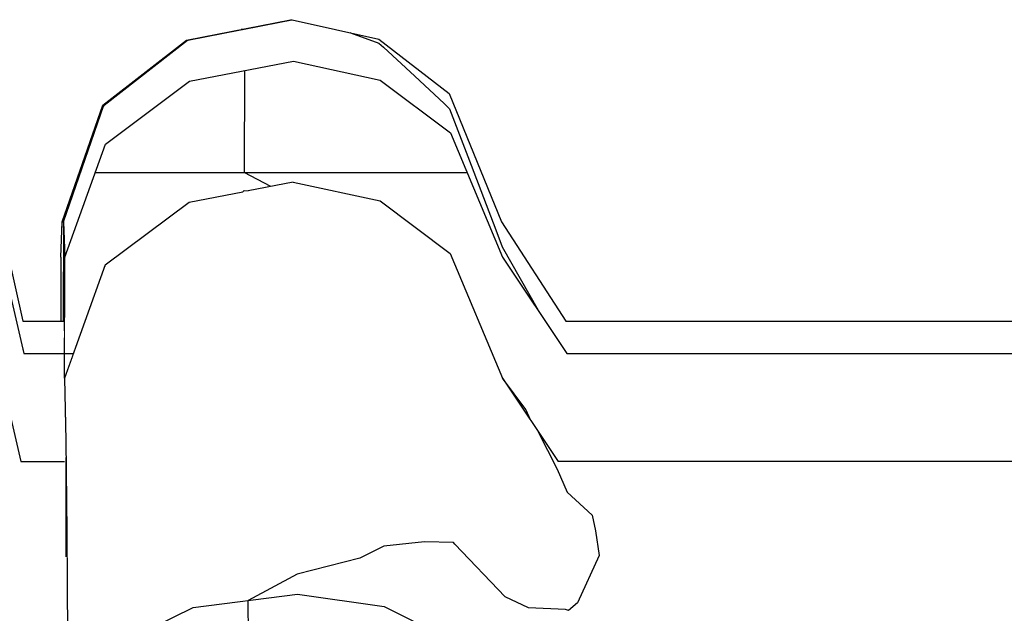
# Model space of a CAD drawing. Header units: millimetres. Extents: x -36478 to 31050, y -14815 to 11827.
# Tile 353 of 656: x -12559 to -12448, y 10863 to 10930. Entities that reach past the tile are written whole.
import ezdxf

# ---------------------------------------------------------------- set-up
doc = ezdxf.new("R2010")
doc.units = ezdxf.units.MM
doc.header["$MEASUREMENT"] = 0
doc.linetypes.add('Wipeout_Contour', pattern=[1000, 0, -1000])
doc.layers.add('Nové_Konstrukce - krov', color=7, linetype='Continuous')
doc.layers.add('Nové_Výplně - Povrchové', color=7, linetype='Continuous')

msp = doc.modelspace()

# ---------------------------------------------------------------- wipeouts: each hides what was drawn before it
at = {"color": 254, "linetype": 'Wipeout_Contour', "lineweight": 0, "ltscale": 66516.948402}
msp.add_wipeout([(-12528.25, 10929.58), (-12539.9, 10927.28), (-12539.73, 10927.28), (-12528.07, 10929.58)], dxfattribs=at).dxf.layer = 'Nové_Výplně - Povrchové'
at = {"color": 254, "linetype": 'Wipeout_Contour', "lineweight": 0, "ltscale": 49850.706314}
msp.add_wipeout([(-12533.42, 10910.47), (-12533.58, 10910.32), (-12533, 10910.43)], dxfattribs=at).dxf.layer = 'Nové_Výplně - Povrchové'
at = {"color": 254, "linetype": 'Wipeout_Contour', "lineweight": 0, "ltscale": 66503.158252}
msp.add_wipeout([(-12553.96, 10902.98), (-12553.95, 10895.83), (-12553.81, 10895.83), (-12553.81, 10906.95)], dxfattribs=at).dxf.layer = 'Nové_Výplně - Povrchové'
at = {"color": 254, "linetype": 'Wipeout_Contour', "lineweight": 0, "ltscale": 65900.846034}
msp.add_wipeout([(-12226.3, 10895.83), (-12491.87, 10895.83), (-12491.74, 10892.19), (-12226.17, 10892.19)], dxfattribs=at).dxf.layer = 'Nové_Výplně - Povrchové'
at = {"color": 254, "linetype": 'Wipeout_Contour', "lineweight": 0, "ltscale": 49836.675391}
msp.add_wipeout([(-12553.56, 10880.1), (-12553.62, 10880.1), (-12553.56, 10878.67)], dxfattribs=at).dxf.layer = 'Nové_Výplně - Povrchové'

# ---------------------------------------------------------------- next in the draw order: wipeouts: each hides what was drawn before it
at = {"color": 254, "linetype": 'Wipeout_Contour', "lineweight": 0, "ltscale": 66536.122489}
msp.add_wipeout([(-12539.9, 10927.28), (-12549.28, 10920.03), (-12549.12, 10920.03), (-12539.73, 10927.28)], dxfattribs=at).dxf.layer = 'Nové_Výplně - Povrchové'
at = {"color": 254, "linetype": 'Wipeout_Contour', "lineweight": 0, "ltscale": 66307.620549}
msp.add_wipeout([(-12491.87, 10895.83), (-12497.41, 10895.83), (-12497.28, 10892.19), (-12491.74, 10892.19)], dxfattribs=at).dxf.layer = 'Nové_Výplně - Povrchové'

# ---------------------------------------------------------------- next in the draw order: wipeouts: each hides what was drawn before it
at = {"color": 254, "linetype": 'Wipeout_Contour', "lineweight": 0, "ltscale": 66530.438405}
msp.add_wipeout([(-12549.28, 10920.03), (-12553.81, 10906.95), (-12553.67, 10906.95), (-12549.12, 10920.03)], dxfattribs=at).dxf.layer = 'Nové_Výplně - Povrchové'
at = {"color": 254, "linetype": 'Wipeout_Contour', "lineweight": 0, "ltscale": 66341.219574}
msp.add_wipeout([(-12497.41, 10895.83), (-12504.62, 10906.95), (-12504.48, 10902.98), (-12497.28, 10892.19)], dxfattribs=at).dxf.layer = 'Nové_Výplně - Povrchové'

# ---------------------------------------------------------------- next in the draw order: wipeouts: each hides what was drawn before it
at = {"color": 254, "linetype": 'Wipeout_Contour', "lineweight": 0, "ltscale": 66393.906468}
msp.add_wipeout([(-12504.62, 10906.95), (-12510.48, 10921.32), (-12510.32, 10916.91), (-12504.48, 10902.98)], dxfattribs=at).dxf.layer = 'Nové_Výplně - Povrchové'
at = {"color": 254, "linetype": 'Wipeout_Contour', "lineweight": 0, "ltscale": 66505.539063}
msp.add_wipeout([(-12553.67, 10906.95), (-12553.81, 10906.95), (-12553.81, 10895.83), (-12553.67, 10895.83)], dxfattribs=at).dxf.layer = 'Nové_Výplně - Povrchové'

# ---------------------------------------------------------------- next in the draw order: wipeouts: each hides what was drawn before it
at = {"color": 254, "linetype": 'Wipeout_Contour', "lineweight": 0, "ltscale": 66441.077754}
msp.add_wipeout([(-12510.48, 10921.32), (-12518.35, 10927.41), (-12518.18, 10922.82), (-12510.32, 10916.91)], dxfattribs=at).dxf.layer = 'Nové_Výplně - Povrchové'

# ---------------------------------------------------------------- next in the draw order: wipeouts: each hides what was drawn before it
at = {"color": 254, "linetype": 'Wipeout_Contour', "lineweight": 0, "ltscale": 66478.294738}
msp.add_wipeout([(-12518.35, 10927.41), (-12528.07, 10929.58), (-12527.9, 10924.93), (-12518.18, 10922.82)], dxfattribs=at).dxf.layer = 'Nové_Výplně - Povrchové'

# ---------------------------------------------------------------- next in the draw order: linework, layer by layer
at = {"layer": 'Nové_Konstrukce - krov', "color": 1, "linetype": 'Continuous', "lineweight": 25}
for p, q in [((-12521.59, 10928.14), (-12521.51, 10928.11)), ((-12521.51, 10928.11), (-12518.33, 10926.97)), ((-12518.33, 10926.97), (-12517.81, 10926.5))]:
    msp.add_line(p, q, dxfattribs=at)

# ---------------------------------------------------------------- next in the draw order: wipeouts: each hides what was drawn before it
at = {"color": 254, "linetype": 'Wipeout_Contour', "lineweight": 0, "ltscale": 66510.354249}
msp.add_wipeout([(-12528.07, 10929.58), (-12539.73, 10927.28), (-12539.56, 10922.69), (-12527.9, 10924.93)], dxfattribs=at).dxf.layer = 'Nové_Výplně - Povrchové'

# ---------------------------------------------------------------- next in the draw order: linework, layer by layer
at = {"layer": 'Nové_Konstrukce - krov', "color": 1, "linetype": 'Continuous', "lineweight": 25}
for p, q in [((-12533.62, 10928.5), (-12529.43, 10929.32)), ((-12529.43, 10929.32), (-12528.1, 10929.58)), ((-12528.25, 10929.58), (-12528.07, 10929.58)), ((-12528.07, 10929.58), (-12518.35, 10927.41)), ((-12533.62, 10928.5), (-12533.75, 10928.5))]:
    msp.add_line(p, q, dxfattribs=at)

# ---------------------------------------------------------------- next in the draw order: wipeouts: each hides what was drawn before it
at = {"color": 254, "linetype": 'Wipeout_Contour', "lineweight": 0, "ltscale": 66529.733229}
msp.add_wipeout([(-12539.73, 10927.28), (-12549.12, 10920.03), (-12548.96, 10915.66), (-12539.56, 10922.69)], dxfattribs=at).dxf.layer = 'Nové_Výplně - Povrchové'

# ---------------------------------------------------------------- next in the draw order: linework, layer by layer
at = {"layer": 'Nové_Konstrukce - krov', "color": 1, "linetype": 'Continuous', "lineweight": 25}
for p, q in [((-12539.9, 10927.28), (-12528.25, 10929.58)), ((-12539.77, 10927.28), (-12528.12, 10929.58))]:
    msp.add_line(p, q, dxfattribs=at)

# ---------------------------------------------------------------- next in the draw order: wipeouts: each hides what was drawn before it
at = {"color": 254, "linetype": 'Wipeout_Contour', "lineweight": 0, "ltscale": 66524.490412}
msp.add_wipeout([(-12549.12, 10920.03), (-12553.67, 10906.95), (-12553.52, 10902.98), (-12548.96, 10915.66)], dxfattribs=at).dxf.layer = 'Nové_Výplně - Povrchové'

# ---------------------------------------------------------------- next in the draw order: wipeouts: each hides what was drawn before it
at = {"color": 254, "linetype": 'Wipeout_Contour', "lineweight": 0, "ltscale": 66500.056247}
msp.add_wipeout([(-12553.67, 10906.95), (-12553.67, 10895.83), (-12553.54, 10892.19), (-12553.52, 10902.98)], dxfattribs=at).dxf.layer = 'Nové_Výplně - Povrchové'

# ---------------------------------------------------------------- next in the draw order: wipeouts: each hides what was drawn before it
at = {"color": 254, "linetype": 'Wipeout_Contour', "lineweight": 0, "ltscale": 544888.071768}
msp.add_wipeout([(-12553.54, 10892.19), (-12552.56, 10892.19), (-12548.99, 10902.14), (-12539.59, 10909.17), (-12533.58, 10910.32), (-12533.42, 10910.47), (-12533, 10910.43), (-12527.93, 10911.4), (-12518.2, 10909.3), (-12510.35, 10903.39), (-12504.5, 10889.46), (-12498.25, 10880.1), (-12220.69, 10880.1), (-12218.75, 10890.33), (-12212.02, 10891.86), (-12205.79, 10890.17), (-12203.47, 10880.1), (-12198.57, 10880.1), (-12198.55, 10889.46), (-12197.57, 10892.19), (-12203.12, 10892.19), (-12205.76, 10903.69), (-12212, 10905.38), (-12218.73, 10903.86), (-12220.94, 10892.19), (-12497.28, 10892.19), (-12504.48, 10902.98), (-12510.32, 10916.91), (-12518.18, 10922.82), (-12527.9, 10924.93), (-12539.56, 10922.69), (-12548.96, 10915.66), (-12553.52, 10902.98)], dxfattribs=at).dxf.layer = 'Nové_Výplně - Povrchové'

# ---------------------------------------------------------------- next in the draw order: linework, layer by layer
at = {"layer": 'Nové_Konstrukce - krov', "color": 1, "linetype": 'Continuous', "lineweight": 25}
for p, q in [((-12549.28, 10920.03), (-12539.9, 10927.28)), ((-12549.16, 10920.03), (-12539.77, 10927.28)), ((-12518.35, 10927.41), (-12510.48, 10921.32)), ((-12517.81, 10926.5), (-12514.31, 10923.27)), ((-12539.56, 10922.69), (-12527.9, 10924.93)), ((-12527.9, 10924.93), (-12518.18, 10922.82)), ((-12533.41, 10923.87), (-12533.43, 10912.46)), ((-12548.96, 10915.66), (-12539.56, 10922.69)), ((-12518.18, 10922.82), (-12510.32, 10916.91)), ((-12514.31, 10923.27), (-12511.04, 10920.19)), ((-12511.04, 10920.19), (-12510.42, 10919.59)), ((-12510.42, 10919.59), (-12508, 10913.31)), ((-12550.11, 10912.46), (-12508.46, 10912.46)), ((-12508, 10913.31), (-12505.23, 10906.05)), ((-12505.23, 10906.05), (-12504.52, 10904.16)), ((-12497.41, 10895.83), (-12491.87, 10895.83)), ((-12491.87, 10895.83), (-12226.3, 10895.83)), ((-12497.28, 10892.19), (-12491.74, 10892.19)), ((-12491.74, 10892.19), (-12226.17, 10892.19))]:
    msp.add_line(p, q, dxfattribs=at)

# ---------------------------------------------------------------- next in the draw order: wipeouts: each hides what was drawn before it
at = {"color": 254, "linetype": 'Wipeout_Contour', "lineweight": 0, "ltscale": 99691.760898}
msp.add_wipeout([(-12539.59, 10909.17), (-12539.44, 10900.97), (-12527.78, 10903.06), (-12527.93, 10911.4), (-12533, 10910.43), (-12533.58, 10910.32)], dxfattribs=at).dxf.layer = 'Nové_Výplně - Povrchové'
at = {"color": 254, "linetype": 'Wipeout_Contour', "lineweight": 0, "ltscale": 66450.563522}
msp.add_wipeout([(-12553.54, 10889.42), (-12553.56, 10878.67), (-12553.45, 10872.35), (-12553.42, 10882.47)], dxfattribs=at).dxf.layer = 'Nové_Výplně - Povrchové'
at = {"color": 254, "linetype": 'Wipeout_Contour', "lineweight": 0, "ltscale": 49709.954044}
msp.add_wipeout([(-12497.35, 10880.1), (-12498.25, 10880.1), (-12497.3, 10878.67)], dxfattribs=at).dxf.layer = 'Nové_Výplně - Povrchové'

# ---------------------------------------------------------------- next in the draw order: linework, layer by layer
at = {"layer": 'Nové_Konstrukce - krov', "color": 1, "linetype": 'Continuous', "lineweight": 25}
for p, q in [((-12530.44, 10910.92), (-12533.43, 10912.46)), ((-12533.42, 10910.47), (-12533.58, 10910.32)), ((-12533.42, 10910.47), (-12533, 10910.43))]:
    msp.add_line(p, q, dxfattribs=at)

# ---------------------------------------------------------------- next in the draw order: wipeouts: each hides what was drawn before it
at = {"color": 254, "linetype": 'Wipeout_Contour', "lineweight": 0, "ltscale": 66473.511167}
msp.add_wipeout([(-12553.55, 10889.46), (-12553.42, 10882.47), (-12548.85, 10894.37), (-12548.99, 10902.14)], dxfattribs=at).dxf.layer = 'Nové_Výplně - Povrchové'
at = {"color": 254, "linetype": 'Wipeout_Contour', "lineweight": 0, "ltscale": 82862.408847}
msp.add_wipeout([(-12504.5, 10889.46), (-12504.38, 10882.47), (-12497.19, 10872.35), (-12497.3, 10878.67), (-12498.25, 10880.1)], dxfattribs=at).dxf.layer = 'Nové_Výplně - Povrchové'

# ---------------------------------------------------------------- next in the draw order: linework, layer by layer
at = {"layer": 'Nové_Konstrukce - krov', "color": 1, "linetype": 'Continuous', "lineweight": 25}
msp.add_line((-12501.32, 10884.69), (-12501.87, 10885.94), dxfattribs=at)

# ---------------------------------------------------------------- next in the draw order: wipeouts: each hides what was drawn before it
at = {"color": 254, "linetype": 'Wipeout_Contour', "lineweight": 0, "ltscale": 66477.479222}
msp.add_wipeout([(-12539.59, 10909.17), (-12548.99, 10902.14), (-12548.85, 10894.37), (-12539.44, 10900.97)], dxfattribs=at).dxf.layer = 'Nové_Výplně - Povrchové'
at = {"color": 254, "linetype": 'Wipeout_Contour', "lineweight": 0, "ltscale": 66342.74626}
msp.add_wipeout([(-12504.5, 10889.46), (-12510.35, 10903.39), (-12510.21, 10895.54), (-12504.38, 10882.47)], dxfattribs=at).dxf.layer = 'Nové_Výplně - Povrchové'
at = {"color": 254, "linetype": 'Wipeout_Contour', "lineweight": 0, "ltscale": 66428.791448}
msp.add_wipeout([(-12553.42, 10882.47), (-12553.45, 10872.35), (-12553.35, 10863.11), (-12553.31, 10872.26)], dxfattribs=at).dxf.layer = 'Nové_Výplně - Povrchové'
at = {"color": 254, "linetype": 'Wipeout_Contour', "lineweight": 0, "ltscale": 66269.139736}
msp.add_wipeout([(-12497.35, 10880.1), (-12497.3, 10878.67), (-12491.76, 10878.67), (-12491.81, 10880.1)], dxfattribs=at).dxf.layer = 'Nové_Výplně - Povrchové'

# ---------------------------------------------------------------- next in the draw order: linework, layer by layer
at = {"layer": 'Nové_Konstrukce - krov', "color": 1, "linetype": 'Continuous', "lineweight": 25}
for p, q in [((-12539.59, 10909.17), (-12533.58, 10910.32)), ((-12504.52, 10904.16), (-12500.51, 10897.04))]:
    msp.add_line(p, q, dxfattribs=at)

# ---------------------------------------------------------------- next in the draw order: wipeouts: each hides what was drawn before it
at = {"color": 254, "linetype": 'Wipeout_Contour', "lineweight": 0, "ltscale": 66388.666229}
msp.add_wipeout([(-12510.35, 10903.39), (-12518.2, 10909.3), (-12518.06, 10901.09), (-12510.21, 10895.54)], dxfattribs=at).dxf.layer = 'Nové_Výplně - Povrchové'
at = {"color": 254, "linetype": 'Wipeout_Contour', "lineweight": 0, "ltscale": 66449.325894}
msp.add_wipeout([(-12548.85, 10894.37), (-12553.42, 10882.47), (-12553.31, 10872.26), (-12548.72, 10883.01)], dxfattribs=at).dxf.layer = 'Nové_Výplně - Povrchové'
at = {"color": 254, "linetype": 'Wipeout_Contour', "lineweight": 0, "ltscale": 66258.718329}
msp.add_wipeout([(-12491.76, 10878.67), (-12497.3, 10878.67), (-12497.19, 10872.35), (-12491.65, 10872.35)], dxfattribs=at).dxf.layer = 'Nové_Výplně - Povrchové'

# ---------------------------------------------------------------- next in the draw order: linework, layer by layer
at = {"layer": 'Nové_Konstrukce - krov', "color": 1, "linetype": 'Continuous', "lineweight": 25}
for p, q in [((-12510.48, 10921.32), (-12504.62, 10906.95)), ((-12510.32, 10916.91), (-12504.48, 10902.98))]:
    msp.add_line(p, q, dxfattribs=at)

# ---------------------------------------------------------------- next in the draw order: wipeouts: each hides what was drawn before it
at = {"color": 254, "linetype": 'Wipeout_Contour', "lineweight": 0, "ltscale": 66425.39344}
msp.add_wipeout([(-12518.2, 10909.3), (-12527.93, 10911.4), (-12527.78, 10903.06), (-12518.06, 10901.09)], dxfattribs=at).dxf.layer = 'Nové_Výplně - Povrchové'
at = {"color": 254, "linetype": 'Wipeout_Contour', "lineweight": 0, "ltscale": 66492.691493}
msp.add_wipeout([(-12558.24, 10895.83), (-12558.11, 10892.19), (-12553.54, 10892.19), (-12553.67, 10895.83)], dxfattribs=at).dxf.layer = 'Nové_Výplně - Povrchové'
at = {"color": 254, "linetype": 'Wipeout_Contour', "lineweight": 0, "ltscale": 66269.782298}
msp.add_wipeout([(-12497.19, 10872.35), (-12504.38, 10882.47), (-12504.26, 10872.26), (-12497.08, 10863.11)], dxfattribs=at).dxf.layer = 'Nové_Výplně - Povrchové'
at = {"color": 254, "linetype": 'Wipeout_Contour', "lineweight": 0, "ltscale": 65862.126701}
msp.add_wipeout([(-12226.25, 10880.1), (-12491.81, 10880.1), (-12491.76, 10878.67), (-12226.19, 10878.67)], dxfattribs=at).dxf.layer = 'Nové_Výplně - Povrchové'
at = {"color": 254, "linetype": 'Wipeout_Contour', "lineweight": 0, "ltscale": 66399.38766}
msp.add_wipeout([(-12553.21, 10859.13), (-12553.31, 10872.26), (-12553.35, 10863.11), (-12553.26, 10851.24)], dxfattribs=at).dxf.layer = 'Nové_Výplně - Povrchové'

# ---------------------------------------------------------------- next in the draw order: linework, layer by layer
at = {"layer": 'Nové_Konstrukce - krov', "color": 1, "linetype": 'Continuous', "lineweight": 25}
for p, q in [((-12527.93, 10911.4), (-12533, 10910.43)), ((-12527.93, 10911.4), (-12518.2, 10909.3)), ((-12500.53, 10883.51), (-12498.37, 10879.27)), ((-12498.37, 10879.27), (-12497.26, 10876.66)), ((-12220.69, 10880.1), (-12498.25, 10880.1)), ((-12497.26, 10876.66), (-12494.44, 10874.12))]:
    msp.add_line(p, q, dxfattribs=at)

# ---------------------------------------------------------------- next in the draw order: wipeouts: each hides what was drawn before it
at = {"color": 254, "linetype": 'Wipeout_Contour', "lineweight": 0, "ltscale": 66518.903758}
msp.add_wipeout([(-12558.24, 10895.83), (-12560.9, 10907.69), (-12560.76, 10903.69), (-12558.11, 10892.19)], dxfattribs=at).dxf.layer = 'Nové_Výplně - Povrchové'
at = {"color": 254, "linetype": 'Wipeout_Contour', "lineweight": 0, "ltscale": 66430.337628}
msp.add_wipeout([(-12527.65, 10890.87), (-12527.78, 10903.06), (-12539.44, 10900.97), (-12539.31, 10888.98)], dxfattribs=at).dxf.layer = 'Nové_Výplně - Povrchové'
at = {"color": 254, "linetype": 'Wipeout_Contour', "lineweight": 0, "ltscale": 66318.386197}
msp.add_wipeout([(-12504.38, 10882.47), (-12510.21, 10895.54), (-12510.08, 10884.07), (-12504.26, 10872.26)], dxfattribs=at).dxf.layer = 'Nové_Výplně - Povrchové'
at = {"color": 254, "linetype": 'Wipeout_Contour', "lineweight": 0, "ltscale": 65851.643202}
msp.add_wipeout([(-12226.19, 10878.67), (-12491.76, 10878.67), (-12491.65, 10872.35), (-12226.08, 10872.35)], dxfattribs=at).dxf.layer = 'Nové_Výplně - Povrchové'

# ---------------------------------------------------------------- next in the draw order: linework, layer by layer
at = {"layer": 'Nové_Konstrukce - krov', "color": 1, "linetype": 'Continuous', "lineweight": 25}
for p, q in [((-12548.99, 10902.14), (-12539.59, 10909.17)), ((-12504.62, 10906.95), (-12497.41, 10895.83)), ((-12504.48, 10902.98), (-12497.28, 10892.19)), ((-12501.87, 10885.94), (-12504.5, 10889.46))]:
    msp.add_line(p, q, dxfattribs=at)

# ---------------------------------------------------------------- next in the draw order: wipeouts: each hides what was drawn before it
at = {"color": 254, "linetype": 'Wipeout_Contour', "lineweight": 0, "ltscale": 66451.283571}
msp.add_wipeout([(-12548.85, 10894.37), (-12548.72, 10883.01), (-12539.31, 10888.98), (-12539.44, 10900.97)], dxfattribs=at).dxf.layer = 'Nové_Výplně - Povrchové'
at = {"color": 254, "linetype": 'Wipeout_Contour', "lineweight": 0, "ltscale": 66362.296449}
msp.add_wipeout([(-12518.06, 10901.09), (-12517.92, 10889.09), (-12510.08, 10884.07), (-12510.21, 10895.54)], dxfattribs=at).dxf.layer = 'Nové_Výplně - Povrchové'
at = {"color": 254, "linetype": 'Wipeout_Contour', "lineweight": 0, "ltscale": 66237.970442}
msp.add_wipeout([(-12491.65, 10872.35), (-12497.19, 10872.35), (-12497.08, 10863.11), (-12491.54, 10863.11)], dxfattribs=at).dxf.layer = 'Nové_Výplně - Povrchové'

# ---------------------------------------------------------------- next in the draw order: linework, layer by layer
at = {"layer": 'Nové_Konstrukce - krov', "color": 1, "linetype": 'Continuous', "lineweight": 25}
for p, q in [((-12494.44, 10874.12), (-12494.07, 10872.35)), ((-12494.07, 10872.35), (-12493.68, 10869.57)), ((-12493.68, 10869.57), (-12496.11, 10864.29))]:
    msp.add_line(p, q, dxfattribs=at)

# ---------------------------------------------------------------- next in the draw order: wipeouts: each hides what was drawn before it
at = {"color": 254, "linetype": 'Wipeout_Contour', "lineweight": 0, "ltscale": 66398.218976}
msp.add_wipeout([(-12517.92, 10889.09), (-12518.06, 10901.09), (-12527.78, 10903.06), (-12527.65, 10890.87)], dxfattribs=at).dxf.layer = 'Nové_Výplně - Povrchové'
at = {"color": 254, "linetype": 'Wipeout_Contour', "lineweight": 0, "ltscale": 66416.69508}
msp.add_wipeout([(-12548.72, 10883.01), (-12553.31, 10872.26), (-12553.21, 10859.13), (-12548.61, 10868.42)], dxfattribs=at).dxf.layer = 'Nové_Výplně - Povrchové'
at = {"color": 254, "linetype": 'Wipeout_Contour', "lineweight": 0, "ltscale": 66240.303662}
msp.add_wipeout([(-12496.99, 10851.24), (-12497.08, 10863.11), (-12504.26, 10872.26), (-12504.16, 10859.13)], dxfattribs=at).dxf.layer = 'Nové_Výplně - Povrchové'
at = {"color": 254, "linetype": 'Wipeout_Contour', "lineweight": 0, "ltscale": 65830.769799}
msp.add_wipeout([(-12226.08, 10872.35), (-12491.65, 10872.35), (-12491.54, 10863.11), (-12225.98, 10863.11)], dxfattribs=at).dxf.layer = 'Nové_Výplně - Povrchové'

# ---------------------------------------------------------------- next in the draw order: linework, layer by layer
at = {"layer": 'Nové_Konstrukce - krov', "color": 1, "linetype": 'Continuous', "lineweight": 25}
msp.add_line((-12518.2, 10909.3), (-12510.35, 10903.39), dxfattribs=at)

# ---------------------------------------------------------------- next in the draw order: wipeouts: each hides what was drawn before it
at = {"color": 254, "linetype": 'Wipeout_Contour', "lineweight": 0, "ltscale": 553468.868916}
msp.add_wipeout([(-12908.51, 10902.98), (-12908.54, 10889.46), (-12903.98, 10902.14), (-12894.58, 10909.17), (-12888.57, 10910.32), (-12888.41, 10910.47), (-12887.99, 10910.43), (-12882.92, 10911.4), (-12873.2, 10909.3), (-12865.34, 10903.39), (-12859.49, 10889.46), (-12853.25, 10880.1), (-12575.68, 10880.1), (-12573.74, 10890.33), (-12567.01, 10891.86), (-12560.78, 10890.17), (-12558.46, 10880.1), (-12553.56, 10880.1), (-12553.54, 10889.42), (-12553.55, 10889.46), (-12552.56, 10892.19), (-12558.11, 10892.19), (-12560.76, 10903.69), (-12566.99, 10905.38), (-12573.72, 10903.86), (-12575.93, 10892.19), (-12852.27, 10892.19), (-12859.47, 10902.98), (-12865.31, 10916.91), (-12873.17, 10922.82), (-12882.9, 10924.93), (-12894.55, 10922.69), (-12903.96, 10915.66)], dxfattribs=at).dxf.layer = 'Nové_Výplně - Povrchové'
at = {"color": 254, "linetype": 'Wipeout_Contour', "lineweight": 0, "ltscale": 66393.706247}
msp.add_wipeout([(-12527.65, 10890.87), (-12539.31, 10888.98), (-12539.19, 10873.56), (-12527.53, 10875.2)], dxfattribs=at).dxf.layer = 'Nové_Výplně - Povrchové'
at = {"color": 254, "linetype": 'Wipeout_Contour', "lineweight": 0, "ltscale": 66285.51917}
msp.add_wipeout([(-12504.26, 10872.26), (-12510.08, 10884.07), (-12509.97, 10869.33), (-12504.16, 10859.13)], dxfattribs=at).dxf.layer = 'Nové_Výplně - Povrchové'
at = {"color": 254, "linetype": 'Wipeout_Contour', "lineweight": 0, "ltscale": 66209.971149}
msp.add_wipeout([(-12491.45, 10851.24), (-12491.54, 10863.11), (-12497.08, 10863.11), (-12496.99, 10851.24)], dxfattribs=at).dxf.layer = 'Nové_Výplně - Povrchové'

# ---------------------------------------------------------------- next in the draw order: linework, layer by layer
at = {"layer": 'Nové_Konstrukce - krov', "color": 1, "linetype": 'Continuous', "lineweight": 25}
for p, q in [((-12553.81, 10906.95), (-12549.28, 10920.03)), ((-12553.71, 10906.95), (-12549.16, 10920.03)), ((-12553.52, 10902.98), (-12548.96, 10915.66)), ((-12560.9, 10907.69), (-12558.24, 10895.83)), ((-12553.96, 10902.98), (-12553.81, 10906.95)), ((-12553.81, 10906.95), (-12553.67, 10906.95)), ((-12553.68, 10906.95), (-12553.69, 10895.83)), ((-12553.67, 10906.95), (-12553.52, 10902.98)), ((-12560.76, 10903.69), (-12558.11, 10892.19)), ((-12553.96, 10902.98), (-12553.95, 10895.83)), ((-12553.55, 10889.46), (-12553.52, 10902.98)), ((-12558.24, 10895.83), (-12553.67, 10895.83)), ((-12558.11, 10892.19), (-12552.56, 10892.19)), ((-12553.55, 10889.46), (-12553.42, 10882.47)), ((-12504.5, 10889.46), (-12498.25, 10880.1)), ((-12497.42, 10863.54), (-12501.6, 10863.74)), ((-12496.11, 10864.29), (-12497.09, 10863.41)), ((-12497.09, 10863.41), (-12497.42, 10863.54))]:
    msp.add_line(p, q, dxfattribs=at)

# ---------------------------------------------------------------- next in the draw order: wipeouts: each hides what was drawn before it
at = {"color": 254, "linetype": 'Wipeout_Contour', "lineweight": 0, "ltscale": 66326.716733}
msp.add_wipeout([(-12510.08, 10884.07), (-12517.92, 10889.09), (-12517.81, 10873.66), (-12509.97, 10869.33)], dxfattribs=at).dxf.layer = 'Nové_Výplně - Povrchové'
at = {"color": 254, "linetype": 'Wipeout_Contour', "lineweight": 0, "ltscale": 66415.939605}
msp.add_wipeout([(-12539.31, 10888.98), (-12548.72, 10883.01), (-12548.61, 10868.42), (-12539.19, 10873.56)], dxfattribs=at).dxf.layer = 'Nové_Výplně - Povrchové'
at = {"color": 254, "linetype": 'Wipeout_Contour', "lineweight": 0, "ltscale": 49847.200443}
msp.add_wipeout([(-12558.19, 10880.1), (-12558.46, 10880.1), (-12558.13, 10878.67)], dxfattribs=at).dxf.layer = 'Nové_Výplně - Povrchové'
at = {"color": 254, "linetype": 'Wipeout_Contour', "lineweight": 0, "ltscale": 65802.599411}
msp.add_wipeout([(-12225.89, 10851.24), (-12225.98, 10863.11), (-12491.54, 10863.11), (-12491.45, 10851.24)], dxfattribs=at).dxf.layer = 'Nové_Výplně - Povrchové'

# ---------------------------------------------------------------- next in the draw order: linework, layer by layer
at = {"layer": 'Nové_Konstrukce - krov', "color": 1, "linetype": 'Continuous', "lineweight": 25}
for p, q in [((-12510.35, 10903.39), (-12504.5, 10889.46)), ((-12548.99, 10902.14), (-12553.55, 10889.46))]:
    msp.add_line(p, q, dxfattribs=at)

# ---------------------------------------------------------------- next in the draw order: wipeouts: each hides what was drawn before it
at = {"color": 254, "linetype": 'Wipeout_Contour', "lineweight": 0, "ltscale": 66361.552609}
msp.add_wipeout([(-12517.92, 10889.09), (-12527.65, 10890.87), (-12527.53, 10875.2), (-12517.81, 10873.66)], dxfattribs=at).dxf.layer = 'Nové_Výplně - Povrchové'
at = {"color": 254, "linetype": 'Wipeout_Contour', "lineweight": 0, "ltscale": 66454.317603}
msp.add_wipeout([(-12558.19, 10880.1), (-12558.13, 10878.67), (-12553.56, 10878.67), (-12553.62, 10880.1)], dxfattribs=at).dxf.layer = 'Nové_Výplně - Povrchové'
at = {"color": 254, "linetype": 'Wipeout_Contour', "lineweight": 0, "ltscale": 66245.158383}
msp.add_wipeout([(-12509.97, 10869.33), (-12509.87, 10851.76), (-12504.08, 10843.49), (-12504.16, 10859.13)], dxfattribs=at).dxf.layer = 'Nové_Výplně - Povrchové'
at = {"color": 254, "linetype": 'Wipeout_Contour', "lineweight": 0, "ltscale": 66376.624629}
msp.add_wipeout([(-12553.21, 10859.13), (-12553.12, 10843.49), (-12548.52, 10851.02), (-12548.61, 10868.42)], dxfattribs=at).dxf.layer = 'Nové_Výplně - Povrchové'

# ---------------------------------------------------------------- next in the draw order: linework, layer by layer
at = {"layer": 'Nové_Konstrukce - krov', "color": 1, "linetype": 'Continuous', "lineweight": 25}
msp.add_line((-12501.6, 10863.74), (-12504.21, 10864.96), dxfattribs=at)

# ---------------------------------------------------------------- next in the draw order: wipeouts: each hides what was drawn before it
at = {"color": 254, "linetype": 'Wipeout_Contour', "lineweight": 0, "ltscale": 83085.615429}
msp.add_wipeout([(-12560.78, 10890.17), (-12560.66, 10883.14), (-12558.02, 10872.35), (-12558.13, 10878.67), (-12558.46, 10880.1)], dxfattribs=at).dxf.layer = 'Nové_Výplně - Povrchové'
at = {"color": 254, "linetype": 'Wipeout_Contour', "lineweight": 0, "ltscale": 66348.724166}
msp.add_wipeout([(-12527.42, 10856.52), (-12527.53, 10875.2), (-12539.19, 10873.56), (-12539.09, 10855.19)], dxfattribs=at).dxf.layer = 'Nové_Výplně - Povrchové'
at = {"color": 254, "linetype": 'Wipeout_Contour', "lineweight": 0, "ltscale": 66283.025643}
msp.add_wipeout([(-12509.87, 10851.76), (-12509.97, 10869.33), (-12517.81, 10873.66), (-12517.71, 10855.27)], dxfattribs=at).dxf.layer = 'Nové_Výplně - Povrchové'

# ---------------------------------------------------------------- next in the draw order: linework, layer by layer
at = {"layer": 'Nové_Konstrukce - krov', "color": 1, "linetype": 'Continuous', "lineweight": 25}
for p, q in [((-12509.98, 10871.05), (-12513.23, 10871.13)), ((-12509.83, 10870.86), (-12509.98, 10871.05)), ((-12504.21, 10864.96), (-12509.83, 10870.86)), ((-12532.93, 10855.89), (-12532.98, 10864.56))]:
    msp.add_line(p, q, dxfattribs=at)

# ---------------------------------------------------------------- next in the draw order: wipeouts: each hides what was drawn before it
at = {"color": 254, "linetype": 'Wipeout_Contour', "lineweight": 0, "ltscale": 66443.924028}
msp.add_wipeout([(-12558.13, 10878.67), (-12558.02, 10872.35), (-12553.45, 10872.35), (-12553.56, 10878.67)], dxfattribs=at).dxf.layer = 'Nové_Výplně - Povrchové'
at = {"color": 254, "linetype": 'Wipeout_Contour', "lineweight": 0, "ltscale": 66316.527417}
msp.add_wipeout([(-12517.71, 10855.27), (-12517.81, 10873.66), (-12527.53, 10875.2), (-12527.42, 10856.52)], dxfattribs=at).dxf.layer = 'Nové_Výplně - Povrchové'
at = {"color": 254, "linetype": 'Wipeout_Contour', "lineweight": 0, "ltscale": 66372.538478}
msp.add_wipeout([(-12539.09, 10855.19), (-12539.19, 10873.56), (-12548.61, 10868.42), (-12548.52, 10851.02)], dxfattribs=at).dxf.layer = 'Nové_Výplně - Povrchové'

# ---------------------------------------------------------------- next in the draw order: linework, layer by layer
at = {"layer": 'Nové_Konstrukce - krov', "color": 1, "linetype": 'Continuous', "lineweight": 25}
for p, q in [((-12517.79, 10870.64), (-12520.47, 10869.28)), ((-12513.23, 10871.13), (-12517.79, 10870.64)), ((-12520.47, 10869.28), (-12527.48, 10867.49)), ((-12527.48, 10867.49), (-12532.98, 10864.56)), ((-12539.14, 10863.78), (-12527.47, 10865.25)), ((-12527.47, 10865.25), (-12517.75, 10863.87)), ((-12548.56, 10859.15), (-12539.14, 10863.78)), ((-12517.75, 10863.87), (-12509.92, 10859.97))]:
    msp.add_line(p, q, dxfattribs=at)

# ---------------------------------------------------------------- next in the draw order: wipeouts: each hides what was drawn before it
at = {"color": 254, "linetype": 'Wipeout_Contour', "lineweight": 0, "ltscale": 66447.533661}
msp.add_wipeout([(-12558.02, 10872.35), (-12560.66, 10883.14), (-12560.54, 10872.87), (-12557.92, 10863.11)], dxfattribs=at).dxf.layer = 'Nové_Výplně - Povrchové'

# ---------------------------------------------------------------- next in the draw order: linework, layer by layer
at = {"layer": 'Nové_Konstrukce - krov', "color": 1, "linetype": 'Continuous', "lineweight": 25}
for p, q in [((-12560.78, 10890.17), (-12558.46, 10880.1)), ((-12558.46, 10880.1), (-12553.56, 10880.1))]:
    msp.add_line(p, q, dxfattribs=at)

# ---------------------------------------------------------------- next in the draw order: wipeouts: each hides what was drawn before it
at = {"color": 254, "linetype": 'Wipeout_Contour', "lineweight": 0, "ltscale": 66423.23241}
msp.add_wipeout([(-12558.02, 10872.35), (-12557.92, 10863.11), (-12553.35, 10863.11), (-12553.45, 10872.35)], dxfattribs=at).dxf.layer = 'Nové_Výplně - Povrchové'

# ---------------------------------------------------------------- next in the draw order: linework, layer by layer
at = {"layer": 'Nové_Konstrukce - krov', "color": 1, "linetype": 'Continuous', "lineweight": 25}
for p, q in [((-12553.42, 10882.47), (-12553.31, 10872.26)), ((-12553.4, 10880.57), (-12553.42, 10869.45)), ((-12553.31, 10872.26), (-12553.21, 10859.13))]:
    msp.add_line(p, q, dxfattribs=at)

# ---------------------------------------------------------------- next in the draw order: wipeouts: each hides what was drawn before it
at = {"color": 254, "linetype": 'Wipeout_Contour', "lineweight": 0, "ltscale": 66418.033177}
msp.add_wipeout([(-12557.83, 10851.24), (-12557.92, 10863.11), (-12560.54, 10872.87), (-12560.44, 10859.66)], dxfattribs=at).dxf.layer = 'Nové_Výplně - Povrchové'

doc.saveas('drawing.dxf')
